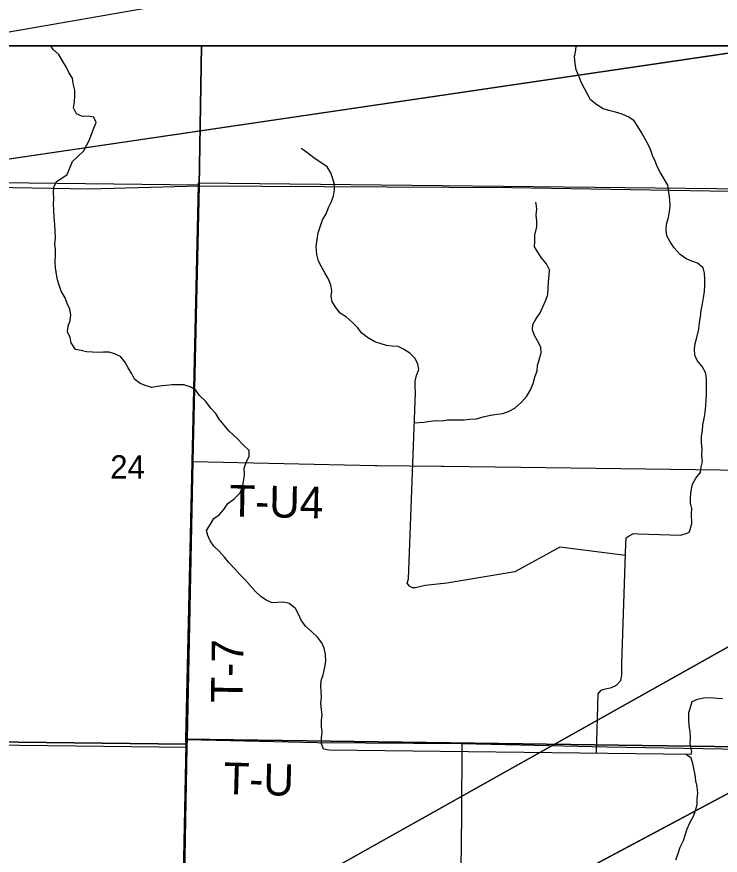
# Model space of a CAD drawing. Extents: x -6.2 to 37.4, y 0.2 to 22.2.
# Drawn here: x 6.726 to 7.359, y 20.38 to 21.133 of the extents above; entities that cross this region are included whole.
import ezdxf

# ---------------------------------------------------------------- set-up
doc = ezdxf.new("R2010")
doc.units = 0
for name, color, linetype in [('GM_X_County_Road', 7, 'Continuous'), ('GM_X_Minor_River', 7, 'Continuous'), ('GM_X_Rail_Line', 7, 'Continuous'), ('GM_X_Section', 7, 'Continuous'), ('GM_X_Section_Text', 7, 'Continuous'), ('GM_X_Township_Road', 7, 'Continuous'), ('GM_X_Township_Road_Text', 7, 'Continuous'), ('SH_Border', 7, 'Continuous'), ('SH_Data', 7, 'Continuous')]:
    doc.layers.add(name, color=color, linetype=linetype)

msp = doc.modelspace()

# ---------------------------------------------------------------- linework, layer by layer
at = {"layer": 'GM_X_County_Road'}
msp.add_line((6.87501, 20.22751), (6.87943, 20.47678), dxfattribs=at)
for points in [[(6.63731, 20.98139), (6.79139, 20.97877), (6.8905, 20.9813)], [(6.8905, 20.9813), (7.17115, 20.97991), (7.38499, 20.97637)], [(5.87032, 20.49219), (5.89779, 20.49087), (5.94232, 20.48989), (5.99939, 20.4888), (6.18449, 20.48528), (6.3018, 20.4837), (6.37305, 20.48273), (6.504, 20.48097), (6.62788, 20.47969), (6.87943, 20.47678)]]:
    msp.add_lwpolyline(points, dxfattribs=at)
at = {"layer": 'GM_X_Minor_River'}
for points in [[(6.86064, 20.80204), (6.85737, 20.80172), (6.85243, 20.80087), (6.84768, 20.8002), (6.8426, 20.80163), (6.83735, 20.80382), (6.83213, 20.80753), (6.82958, 20.81233), (6.82648, 20.81789), (6.82337, 20.82307), (6.8195, 20.82808), (6.81425, 20.83047), (6.80936, 20.83189), (6.80424, 20.83181), (6.79932, 20.83171), (6.79421, 20.83182), (6.78911, 20.8323), (6.78403, 20.83335), (6.77913, 20.8344), (6.77508, 20.84017), (6.77424, 20.84493), (6.77188, 20.8501), (6.77237, 20.85521), (6.77437, 20.86048), (6.77486, 20.86559), (6.77402, 20.87054), (6.77166, 20.87552), (6.76988, 20.88068), (6.76622, 20.88682), (6.76425, 20.89198), (6.76284, 20.89694), (6.76199, 20.90189), (6.76098, 20.9076), (6.76071, 20.91311), (6.76103, 20.91918), (6.76114, 20.92429), (6.76048, 20.92924), (6.76116, 20.93454), (6.76091, 20.94061), (6.76047, 20.94669), (6.76004, 20.95334), (6.75961, 20.9598), (6.75933, 20.96455), (6.75945, 20.97024), (6.75936, 20.97517), (6.75966, 20.98029), (6.76185, 20.98536), (6.76683, 20.9883), (6.77163, 20.99162), (6.77423, 20.9982), (6.77623, 21.00329), (6.78627, 21.01257), (6.78903, 21.01783), (6.79178, 21.0227), (6.79359, 21.02779), (6.79541, 21.03325), (6.79779, 21.03852), (6.79543, 21.04331), (6.79053, 21.04416), (6.78522, 21.04389), (6.77997, 21.04627), (6.77725, 21.05164), (6.7783, 21.05693), (6.77842, 21.06243), (6.77834, 21.06755), (6.77695, 21.07346), (6.77648, 21.07821), (6.77299, 21.08322), (6.77082, 21.08838), (6.76734, 21.09376), (6.76405, 21.09952), (6.75904, 21.10398), (6.75681, 21.10742)], [(7.33285, 20.68645), (7.33331, 20.69137), (7.33207, 20.69614), (7.33197, 20.70145), (7.33264, 20.70732), (7.33387, 20.71318), (7.33681, 20.71864), (7.34088, 20.7237), (7.34172, 20.72862), (7.34275, 20.73353), (7.34208, 20.73886), (7.34237, 20.74455), (7.3419, 20.75025), (7.342, 20.75594), (7.34285, 20.76124), (7.34313, 20.76655), (7.34436, 20.77222), (7.34521, 20.77771), (7.34569, 20.78377), (7.34597, 20.7887), (7.34643, 20.79382), (7.34633, 20.79875), (7.3465, 20.80862), (7.34544, 20.81357), (7.3425, 20.81912), (7.33805, 20.8245), (7.33604, 20.82928), (7.33556, 20.8346), (7.33622, 20.83971), (7.33764, 20.84519), (7.33947, 20.85256), (7.34014, 20.85863), (7.34099, 20.86374), (7.34165, 20.86942), (7.3429, 20.87547), (7.34374, 20.88058), (7.3446, 20.88645), (7.34489, 20.89214), (7.34478, 20.89726), (7.3445, 20.90277), (7.34326, 20.90772), (7.3384, 20.91197), (7.33331, 20.91357), (7.32804, 20.91594), (7.3228, 20.91982), (7.3174, 20.9256), (7.3137, 20.93116), (7.31076, 20.93652), (7.31028, 20.94165), (7.31037, 20.94696), (7.31217, 20.95282), (7.31303, 20.9585), (7.31387, 20.96342), (7.31339, 20.96893), (7.31291, 20.97368), (7.31153, 20.98205), (7.30878, 20.98722), (7.30509, 20.99316), (7.30215, 20.9989), (7.30015, 21.00368), (7.29777, 21.00865), (7.29615, 21.01399), (7.29377, 21.01915), (7.29101, 21.02413), (7.28788, 21.0293), (7.28456, 21.03486), (7.28142, 21.03984), (7.27655, 21.04315), (7.27053, 21.0459), (7.26449, 21.04771), (7.25864, 21.04913), (7.25355, 21.05073), (7.24773, 21.05424), (7.24212, 21.05889), (7.23955, 21.06386), (7.2366, 21.06884), (7.23386, 21.07458), (7.23149, 21.08031), (7.22912, 21.08566), (7.22827, 21.09137), (7.2278, 21.09745), (7.22885, 21.10351), (7.22921, 21.10742)], [(7.08463, 20.79558), (7.08434, 20.80052), (7.08443, 20.80583), (7.08565, 20.81093), (7.08764, 20.81621), (7.08696, 20.82097), (7.08439, 20.82613), (7.07955, 20.83096), (7.07411, 20.83446), (7.06903, 20.83701), (7.06373, 20.83728), (7.05881, 20.83793), (7.0539, 20.83934), (7.04825, 20.84114), (7.04168, 20.84504), (7.03644, 20.84892), (7.03273, 20.85391), (7.02788, 20.85874), (7.02265, 20.86338), (7.01702, 20.86688), (7.01313, 20.87207), (7.0098, 20.87706), (7.00894, 20.88181), (7.00941, 20.88712), (7.00855, 20.89245), (7.00618, 20.89799), (7.00324, 20.90335), (7.00029, 20.90852), (6.99753, 20.91369), (6.99593, 20.9196), (6.99548, 20.92681), (6.99635, 20.93306), (6.99721, 20.93912), (6.9994, 20.94535), (7.0012, 20.95082), (7.00433, 20.95627), (7.0069, 20.96249), (7.00926, 20.96739), (7.01105, 20.97249), (7.0119, 20.97778), (7.01179, 20.98253), (7.01055, 20.98786), (7.00856, 20.99321), (7.00542, 20.99838), (6.99961, 21.00246), (6.99455, 21.00558), (6.9895, 21.00946), (6.98463, 21.01333), (6.982, 21.01489)], [(7.08361, 20.76828), (7.09214, 20.76889), (7.09784, 20.76975), (7.10335, 20.77042), (7.10866, 20.77014), (7.11341, 20.77101), (7.11815, 20.77094), (7.12365, 20.77104), (7.12839, 20.77115), (7.13352, 20.77164), (7.13959, 20.77192), (7.14569, 20.77372), (7.15216, 20.77532), (7.15824, 20.77598), (7.16338, 20.77685), (7.1691, 20.77884), (7.17407, 20.78161), (7.18004, 20.78702), (7.18488, 20.79244), (7.18819, 20.79789), (7.19056, 20.80355), (7.19199, 20.8094), (7.19417, 20.81506), (7.19445, 20.81999), (7.19605, 20.8249), (7.19767, 20.83113), (7.19738, 20.83626), (7.19444, 20.842), (7.19168, 20.84698), (7.19006, 20.85194), (7.19033, 20.85668), (7.19288, 20.86157), (7.19677, 20.8672), (7.19932, 20.87266), (7.20189, 20.8787), (7.20368, 20.8836), (7.20416, 20.88929), (7.20445, 20.89516), (7.20492, 20.90085), (7.2052, 20.90597), (7.20245, 20.91133), (7.19761, 20.91691), (7.19485, 20.9217), (7.1919, 20.92668), (7.19217, 20.93142), (7.19208, 20.93711), (7.19372, 20.94448), (7.19382, 20.94999), (7.19333, 20.95493), (7.19399, 20.96042), (7.19332, 20.96536), (7.19296, 20.9667)], [(7.00711, 20.47407), (7.00219, 20.47491), (7.00038, 20.47987), (7.00028, 20.48499), (7.00075, 20.49011), (7.00027, 20.49524), (7.00036, 20.50055), (7.00082, 20.50567), (7.00034, 20.51061), (6.99967, 20.51593), (7.00015, 20.52162), (7.00004, 20.52674), (6.99956, 20.53149), (6.99983, 20.53661), (7.00182, 20.5417), (7.00326, 20.5487), (7.00411, 20.55381), (7.00384, 20.56007), (7.00279, 20.56559), (7.0006, 20.57056), (6.99652, 20.57556), (6.99111, 20.58077), (6.98625, 20.58522), (6.98217, 20.5904), (6.97943, 20.59633), (6.97686, 20.6015), (6.97124, 20.60576), (6.96596, 20.60698), (6.96064, 20.60669), (6.9559, 20.60658), (6.95063, 20.60875), (6.94557, 20.61225), (6.94072, 20.61707), (6.93626, 20.62207), (6.9316, 20.62708), (6.92676, 20.6321), (6.92229, 20.63691), (6.91708, 20.64269), (6.91299, 20.64769), (6.90815, 20.65289), (6.9033, 20.65733), (6.90016, 20.66213), (6.89815, 20.6669), (6.89691, 20.67167), (6.90041, 20.67711), (6.90353, 20.68219), (6.90833, 20.68552), (6.91239, 20.69039), (6.9159, 20.69565), (6.92166, 20.69992), (6.92706, 20.70533), (6.92924, 20.7108), (6.93048, 20.71704), (6.93094, 20.72197), (6.93085, 20.72766), (6.93265, 20.73295), (6.9352, 20.73803), (6.9351, 20.74354), (6.92951, 20.74894), (6.92448, 20.75414), (6.9172, 20.76071), (6.91274, 20.7661), (6.90828, 20.77167), (6.90534, 20.77684), (6.90087, 20.78166), (6.89604, 20.78781), (6.89063, 20.79283), (6.8873, 20.79763), (6.88204, 20.80075), (6.87658, 20.80255), (6.87089, 20.80264), (6.86574, 20.80253), (6.86064, 20.80204)], [(7.27346, 20.64899), (7.21441, 20.65648), (7.17422, 20.63436), (7.113, 20.62415), (7.09343, 20.622), (7.08487, 20.62005), (7.08221, 20.6201), (7.07939, 20.62147), (7.07735, 20.62416), (7.07837, 20.62813), (7.08463, 20.79558)], [(7.24746, 20.47117), (7.24895, 20.52462), (7.25166, 20.52799), (7.25432, 20.52871), (7.26099, 20.53031), (7.26558, 20.53251), (7.26944, 20.53662), (7.27028, 20.54154), (7.27026, 20.5516), (7.27381, 20.65989), (7.27409, 20.665), (7.27678, 20.66686), (7.28079, 20.66869), (7.28496, 20.66862), (7.32343, 20.66743), (7.32914, 20.66905), (7.33087, 20.67016), (7.33185, 20.67242), (7.33308, 20.6779), (7.33285, 20.68645)], [(7.33258, 20.47015), (7.33319, 20.47259), (7.33179, 20.47983), (7.33189, 20.48552), (7.3316, 20.49084), (7.33093, 20.49598), (7.33065, 20.50167), (7.33037, 20.50756), (7.33216, 20.51265), (7.33339, 20.51776), (7.33817, 20.51995), (7.34406, 20.521), (7.34994, 20.52128), (7.356, 20.52081), (7.36093, 20.52054)], [(7.33258, 20.47015), (7.00711, 20.47407)], [(7.31883, 20.3755), (7.32082, 20.38097), (7.32281, 20.38682), (7.32576, 20.39266), (7.32717, 20.39757), (7.32916, 20.40341), (7.33173, 20.40925), (7.33485, 20.41452), (7.33665, 20.4198), (7.33787, 20.42509), (7.33796, 20.43021), (7.33862, 20.43533), (7.33815, 20.44122), (7.33691, 20.44655), (7.33606, 20.45187), (7.33501, 20.45739), (7.33396, 20.46215), (7.33271, 20.46692), (7.32814, 20.4702)]]:
    msp.add_lwpolyline(points, dxfattribs=at)
at = {"layer": 'GM_X_Rail_Line'}
for points in [[(6.86104, 19.5138), (6.86366, 19.68706), (6.86448, 19.72092), (6.86811, 19.85399), (6.87013, 19.97553), (6.87027, 19.97886), (6.87188, 20.07204), (6.87223, 20.09839), (6.87931, 20.47706), (6.87948, 20.48391), (6.88449, 20.73399), (6.89038, 20.98158), (6.89238, 21.10742), (5.08086, 21.10742), (5.08086, 18.73488)], [(8.48086, 19.10542), (8.48086, 21.10742), (6.89238, 21.10742), (6.89038, 20.98158), (6.88449, 20.73399), (6.87948, 20.48391), (6.87931, 20.47706), (6.87223, 20.09839), (6.87188, 20.07204), (6.87027, 19.97886), (6.87013, 19.97553), (6.86811, 19.85399), (6.86448, 19.72092), (6.86366, 19.68706), (6.86104, 19.5138)]]:
    msp.add_lwpolyline(points, dxfattribs=at)
at = {"layer": 'GM_X_Section'}
for points in [[(6.88974, 20.98243), (6.87834, 20.48385), (6.87843, 20.47933), (6.37505, 20.48536), (6.38094, 20.98831)], [(6.88967, 20.98424), (7.38276, 20.97871), (7.37557, 20.47692), (6.87834, 20.48385), (6.88974, 20.98243)], [(6.37505, 20.48536), (6.87843, 20.47933), (6.86829, 19.98023), (6.36649, 19.98171)], [(6.87834, 20.48385), (7.37557, 20.47692), (7.36855, 19.97382), (6.86829, 19.98023), (6.87843, 20.47933)]]:
    msp.add_lwpolyline(points, close=True, dxfattribs=at)
at = {"layer": 'GM_X_Township_Road'}
for p, q in [((6.8905, 20.9813), (6.8925, 21.10742)), ((6.8846, 20.73371), (7.0483, 20.73008))]:
    msp.add_line(p, q, dxfattribs=at)
for points in [[(6.87943, 20.47678), (6.8796, 20.48363), (6.8846, 20.73371), (6.8905, 20.9813)], [(7.0483, 20.73008), (7.05028, 20.73003), (7.10808, 20.72931)], [(7.10808, 20.72931), (7.11008, 20.72929), (7.17933, 20.72842), (7.38143, 20.72582), (7.63212, 20.72473)], [(6.8796, 20.48363), (6.99638, 20.48098), (7.12676, 20.47993), (7.25668, 20.47712), (7.37754, 20.47502)], [(7.12506, 20.24506), (7.12556, 20.34114), (7.12646, 20.41571), (7.12676, 20.47993)]]:
    msp.add_lwpolyline(points, dxfattribs=at)
at = {"layer": 'SH_Border'}
for p, q in [((2.46928, 20.38039), (9.08657, 21.53204)), ((2.48033, 17.82715), (9.08657, 21.53204)), ((9.08657, 21.35383), (2.46928, 20.38039)), ((9.08657, 21.35383), (2.48033, 17.82715))]:
    msp.add_line(p, q, dxfattribs=at)
at = {"layer": 'SH_Data'}
msp.add_line((1.68086, 21.10742), (8.48086, 21.10742), dxfattribs=at)
for points in [[(9.08657, 21.35383), (2.46928, 20.38039), (9.08657, 21.53204)], [(9.08657, 21.35383), (2.48033, 17.82715), (9.08657, 21.53204)]]:
    msp.add_lwpolyline(points, close=True, dxfattribs=at)

# ---------------------------------------------------------------- texts
at = {"layer": 'GM_X_Section_Text'}
msp.add_text('24', height=0.020928, rotation=0.00001, dxfattribs=at).set_placement((6.81031, 20.71824))
at = {"layer": 'GM_X_Township_Road_Text'}
for s, rotation, p in [('T-U4', 358.73349, (6.91714, 20.68418)), ('T-7', 89.04566, (6.92914, 20.51641)), ('T-U', 358.35256, (6.91182, 20.43466))]:
    msp.add_text(s, height=0.028409, rotation=rotation, dxfattribs=at).set_placement(p)

doc.saveas('drawing.dxf')
